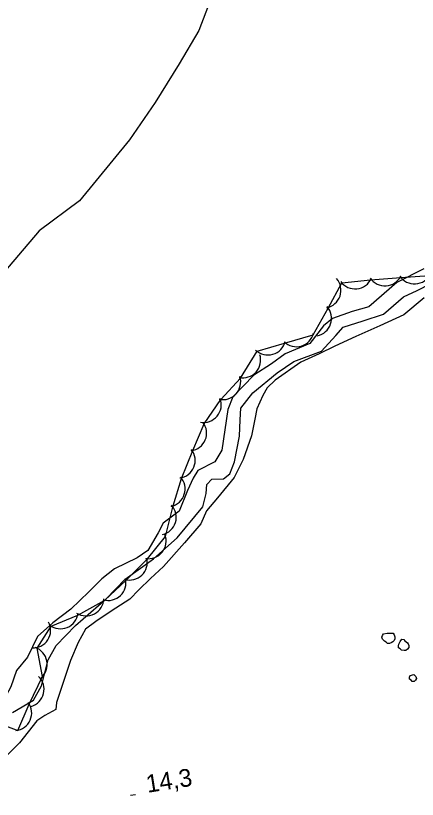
# Model space of a CAD drawing. Extents: x 643342 to 646936, y 5873857 to 5876103.
# Drawn here: x 645186.3 to 645254.1, y 5874444 to 5874576.5 of the extents above; entities that cross this region are included whole.
import ezdxf

# ---------------------------------------------------------------- set-up
doc = ezdxf.new("R2010")
doc.units = 0
for name, color, linetype in [('Niveau 1', 7, 'Continuous'), ('Niveau 2', 7, 'Continuous'), ('Niveau 3', 7, 'Continuous'), ('Niveau 44', 7, 'Continuous')]:
    doc.layers.add(name, color=color, linetype=linetype)

msp = doc.modelspace()

# ---------------------------------------------------------------- linework, layer by layer
at = {"layer": 'Niveau 1'}
for points in [[(645255.21, 5874533.67), (645250.69, 5874531.37), (645245.94, 5874527.29), (645243.14, 5874526.45), (645239.83, 5874525.29), (645238.27, 5874524.07), (645235.96, 5874521.09), (645231.82, 5874519.29), (645229.48, 5874517.6), (645226.51, 5874515.7), (645222.96, 5874512.05), (645222.11, 5874509.93), (645221.11, 5874503.05), (645219.91, 5874501.03), (645217.08, 5874499.61), (645216.29, 5874498.32), (645215.33, 5874496.2), (645213.93, 5874492.7), (645211.2, 5874490.69), (645210.38, 5874489.05), (645208.59, 5874486.05)], [(645208.59, 5874486.05), (645206.81, 5874484.81), (645202.96, 5874482.96), (645200.85, 5874481.29), (645198.66, 5874479.09), (645195.59, 5874476.12), (645192.58, 5874473.86), (645190, 5874471.51), (645188.3, 5874468.04), (645186.41, 5874465.8), (645185.49, 5874463.03), (645183.56, 5874459.56), (645181.41, 5874457.59), (645178.47, 5874455.33), (645176.52, 5874452.97), (645173.2, 5874450.27), (645171.08, 5874447.9), (645168.08, 5874444.64), (645165.77, 5874442.6)]]:
    msp.add_lwpolyline(points, dxfattribs=at)
at = {"layer": 'Niveau 2'}
for points in [[(645220.02, 5874581.4), (645217.25, 5874573.97), (645213.88, 5874568.33), (645209.87, 5874561.82), (645205.49, 5874555.51), (645197.06, 5874545.17), (645190.25, 5874540.12), (645183.2, 5874531.87)], [(645233.25, 5874518), (645237.92, 5874519.78), (645240.36, 5874522.41), (645241.61, 5874523.84), (645244.98, 5874524.89), (645248.4, 5874526), (645251.82, 5874528.93), (645254.08, 5874530.02), (645258.7, 5874532.39)], [(645255.29, 5874528.81), (645251.88, 5874525.89), (645247.79, 5874524.04), (645243.75, 5874522.25), (645240.19, 5874520.6), (645237.55, 5874519.34)], [(645237.55, 5874519.34), (645234.46, 5874517.92), (645230.14, 5874514.85), (645228.79, 5874513.57), (645228.02, 5874512.25), (645227.03, 5874510.03), (645226.69, 5874508.25), (645226.14, 5874505.48), (645224.72, 5874501.47), (645223.22, 5874498.43), (645220.39, 5874494.99), (645218.53, 5874492.8), (645217.54, 5874490.57), (645214.79, 5874487.34), (645211.23, 5874483.35), (645209.06, 5874481.33), (645207.08, 5874479.41), (645205.56, 5874477.83), (645202.42, 5874475.82), (645199.84, 5874474.06), (645198.1, 5874472.75), (645196.82, 5874470.51), (645195.52, 5874467.48), (645193.18, 5874460.38), (645193.08, 5874459.21), (645191.22, 5874458.18), (645189.84, 5874457.29), (645186.93, 5874453.55), (645183.51, 5874450.16)], [(645185.75, 5874458.65), (645189.28, 5874460.76), (645190.64, 5874463.2), (645191.8, 5874467.56), (645193.15, 5874470), (645196.42, 5874473.39), (645201.6, 5874477.91), (645204.76, 5874481.23), (645209.55, 5874484.66), (645213.57, 5874488.22), (645217.88, 5874493.44), (645218.48, 5874495.71), (645218.56, 5874497.24), (645219.43, 5874498.12), (645221.41, 5874498.19), (645222.46, 5874499.03), (645223.25, 5874501.08), (645224.07, 5874505.41), (645224.23, 5874508.18), (645224.33, 5874510.12), (645226.32, 5874512.72), (645230.46, 5874516.11), (645233.25, 5874518)], [(645249.02, 5874472.11), (645249.22, 5874472.08), (645249.56, 5874472.11), (645250.04, 5874472.1), (645250.21, 5874471.82), (645250.33, 5874471.49), (645250.36, 5874471.15), (645250.24, 5874470.85), (645250.02, 5874470.64), (645249.74, 5874470.47), (645249.41, 5874470.35), (645249.07, 5874470.32), (645248.86, 5874470.55), (645248.6, 5874470.72), (645248.23, 5874471.08), (645248.16, 5874471.41), (645248.23, 5874471.71), (645248.4, 5874471.97), (645249.02, 5874472.11)], [(645252.46, 5874470.45), (645252.57, 5874470.31), (645252.69, 5874469.98), (645252.72, 5874469.64), (645252.5, 5874469.38), (645252.22, 5874469.17), (645251.89, 5874469.14), (645251.44, 5874469.2), (645251.23, 5874469.43), (645250.98, 5874469.6), (645250.95, 5874469.94), (645251.02, 5874470.23), (645251.23, 5874470.69), (645251.49, 5874471.05), (645251.83, 5874471.03), (645252.04, 5874470.8), (645252.46, 5874470.45)], [(645253.53, 5874465.09), (645253.68, 5874465.01), (645253.89, 5874464.78), (645253.97, 5874464.45), (645253.85, 5874464.15), (645253.62, 5874463.93), (645253.29, 5874463.91), (645253.07, 5874464.13), (645252.82, 5874464.31), (645252.79, 5874464.64), (645252.91, 5874464.95), (645253.53, 5874465.09)]]:
    msp.add_lwpolyline(points, dxfattribs=at)
at = {"layer": 'Niveau 3'}
msp.add_line((645205.71, 5874444.68), (645206.5, 5874444.81), dxfattribs=at)
at = {"layer": 'Niveau 44'}
msp.add_lwpolyline([(645182.32, 5874457.29), (645186.63, 5874455.66), (645188.58, 5874460.11), (645190.81, 5874464.78), (645189.89, 5874469.54), (645192.28, 5874473.29), (645196.76, 5874475.14), (645201.37, 5874477.66), (645204.88, 5874481.02), (645208.54, 5874484.68), (645211.59, 5874488.45), (645212.87, 5874493.61), (645214.32, 5874498.25), (645216.24, 5874502.99), (645218.1, 5874507.48), (645220.97, 5874511.59), (645224.24, 5874515.18), (645227.06, 5874519.75), (645231.72, 5874521.11), (645236.52, 5874522.51), (645239.09, 5874527.05), (645241.4, 5874531.3), (645246.23, 5874531.81), (645251.34, 5874532.22), (645256.19, 5874532.55)], dxfattribs=at)
for centre, start, end in [((645248.66, 5874533.8), 213.8819, 333.8598), ((645248.66, 5874533.8), 213.8819, 333.8598), ((645248.66, 5874533.8), 213.8819, 333.8598), ((645253.65, 5874534.14), 213.8819, 333.8598), ((645253.65, 5874534.14), 213.8819, 333.8598), ((645253.65, 5874534.14), 213.8819, 333.8598), ((645238.24, 5874530.05), 281.3792, 41.3572), ((645238.24, 5874530.05), 281.3792, 41.3572), ((645238.24, 5874530.05), 281.3792, 41.3572), ((645243.63, 5874533.3), 216.0156, 335.9935), ((645243.63, 5874533.3), 216.0156, 335.9935), ((645243.63, 5874533.3), 216.0156, 335.9935), ((645236.64, 5874525.32), 281.3792, 41.3572), ((645236.64, 5874525.32), 281.3792, 41.3572), ((645236.64, 5874525.32), 281.3792, 41.3572), ((645233.7, 5874523.52), 226.2636, 346.2415), ((645233.7, 5874523.52), 226.2636, 346.2415), ((645233.7, 5874523.52), 226.2636, 346.2415), ((645228.9, 5874522.12), 226.2636, 346.2415), ((645228.9, 5874522.12), 226.2636, 346.2415), ((645228.9, 5874522.12), 226.2636, 346.2415), ((645224.67, 5874518.26), 257.6505, 17.6284), ((645224.67, 5874518.26), 257.6505, 17.6284), ((645224.67, 5874518.26), 257.6505, 17.6284), ((645221.3, 5874514.57), 257.6505, 17.6284), ((645221.3, 5874514.57), 257.6505, 17.6284), ((645221.3, 5874514.57), 257.6505, 17.6284), ((645218.02, 5874510.72), 259.9027, 19.8807), ((645218.02, 5874510.72), 259.9027, 19.8807), ((645218.02, 5874510.72), 259.9027, 19.8807), ((645215.54, 5874505.91), 277.4508, 37.4288), ((645215.54, 5874505.91), 277.4508, 37.4288), ((645215.54, 5874505.91), 277.4508, 37.4288), ((645213.62, 5874501.3), 277.4508, 37.4288), ((645213.62, 5874501.3), 277.4508, 37.4288), ((645213.62, 5874501.3), 277.4508, 37.4288), ((645211.91, 5874496.46), 282.6262, 42.6041), ((645211.91, 5874496.46), 282.6262, 42.6041), ((645211.91, 5874496.46), 282.6262, 42.6041), ((645210.42, 5874491.69), 282.6262, 42.6041), ((645210.42, 5874491.69), 282.6262, 42.6041), ((645210.42, 5874491.69), 282.6262, 42.6041), ((645208.7, 5874487.67), 261.0228, 21.0007), ((645208.7, 5874487.67), 261.0228, 21.0007), ((645208.7, 5874487.67), 261.0228, 21.0007), ((645205.52, 5874484.07), 253.7571, 13.7351), ((645205.52, 5874484.07), 253.7571, 13.7351), ((645205.52, 5874484.07), 253.7571, 13.7351), ((645201.91, 5874480.62), 253.7571, 13.7351), ((645201.91, 5874480.62), 253.7571, 13.7351), ((645201.91, 5874480.62), 253.7571, 13.7351), ((645198.18, 5874478.02), 237.8759, 357.8539), ((645198.18, 5874478.02), 237.8759, 357.8539), ((645198.18, 5874478.02), 237.8759, 357.8539), ((645193.85, 5874475.84), 232.4338, 352.4117), ((645193.85, 5874475.84), 232.4338, 352.4117), ((645193.85, 5874475.84), 232.4338, 352.4117), ((645189.19, 5874472.58), 267.1712, 27.1491), ((645189.19, 5874472.58), 267.1712, 27.1491), ((645189.19, 5874472.58), 267.1712, 27.1491), ((645188.62, 5874466.82), 311.0008, 70.9787), ((645188.62, 5874466.82), 311.0008, 70.9787), ((645188.62, 5874466.82), 311.0008, 70.9787), ((645188.08, 5874462.6), 286.0611, 46.0391), ((645188.08, 5874462.6), 286.0611, 46.0391), ((645188.08, 5874462.6), 286.0611, 46.0391), ((645185.99, 5874458.59), 276.3434, 36.3214), ((645185.99, 5874458.59), 276.3434, 36.3214), ((645185.99, 5874458.59), 276.3434, 36.3214)]:
    msp.add_arc(centre, 3, start, end, dxfattribs=at)

# ---------------------------------------------------------------- texts
at = {"layer": 'Niveau 3'}
msp.add_text('14,3 ', height=3, rotation=8.9405, dxfattribs=at).set_placement((645208.56, 5874445.09))

doc.saveas('drawing.dxf')
